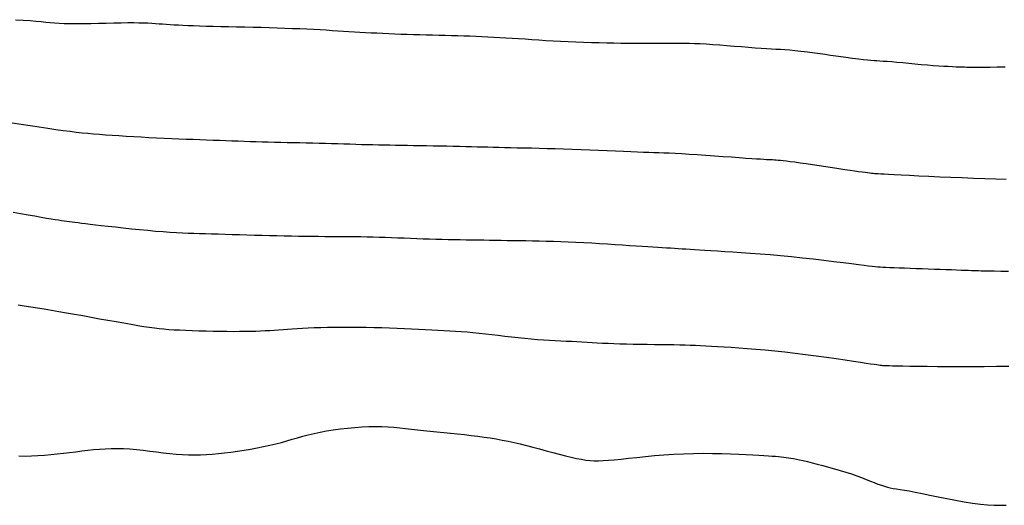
# Model space of a CAD drawing. Header units: millimetres. Extents: x 32690613 to 32693367, y 5343692 to 5344708.
# Tile 309 of 656: x 32692768.17 to 32692777.92, y 5344040.38 to 5344045.19. Entities that reach past the tile are written whole.
import ezdxf

# ---------------------------------------------------------------- set-up
doc = ezdxf.new("R2010")
doc.units = ezdxf.units.MM
doc.header["$LTSCALE"] = 20
for name, color, linetype in [('02-DGM_HL_493.00', 102, 'Continuous'), ('02-DGM_HL_493.50', 112, 'Continuous'), ('02-DGM_HL_494.00', 122, 'Continuous'), ('02-DGM_HL_494.50', 132, 'Continuous'), ('02-DGM_HL_495.00', 142, 'Continuous')]:
    doc.layers.add(name, color=color, linetype=linetype)

msp = doc.modelspace()

# ---------------------------------------------------------------- linework, layer by layer
at = {"layer": '02-DGM_HL_493.00', "elevation": 493, "flags": 128}
msp.add_lwpolyline([(32692768.1316, 5344045.1888), (32692768.2068, 5344045.1842), (32692768.274, 5344045.1797), (32692768.3324, 5344045.175), (32692768.3837, 5344045.1704), (32692768.4301, 5344045.1658), (32692768.4738, 5344045.1616), (32692768.5171, 5344045.1579), (32692768.5623, 5344045.1548), (32692768.6115, 5344045.1525), (32692768.6671, 5344045.1512), (32692768.7305, 5344045.1509), (32692768.8004, 5344045.1515), (32692768.8747, 5344045.1527), (32692768.9515, 5344045.1544), (32692769.0287, 5344045.1561), (32692769.1042, 5344045.1578), (32692769.1761, 5344045.1592), (32692769.2422, 5344045.16), (32692769.301, 5344045.16), (32692769.3531, 5344045.1594), (32692769.3997, 5344045.1582), (32692769.4417, 5344045.1564), (32692769.4804, 5344045.1543), (32692769.5167, 5344045.1519), (32692769.5519, 5344045.1493), (32692769.587, 5344045.1467), (32692769.623, 5344045.1441), (32692769.6606, 5344045.1415), (32692769.7004, 5344045.139), (32692769.743, 5344045.1366), (32692769.789, 5344045.1343), (32692769.839, 5344045.1321), (32692769.8937, 5344045.13), (32692769.9535, 5344045.128), (32692770.0188, 5344045.1262), (32692770.0891, 5344045.1245), (32692770.1634, 5344045.1228), (32692770.2409, 5344045.1211), (32692770.3205, 5344045.1194), (32692770.4015, 5344045.1177), (32692770.483, 5344045.1157), (32692770.564, 5344045.1136), (32692770.6438, 5344045.1113), (32692770.7221, 5344045.1088), (32692770.7985, 5344045.106), (32692770.873, 5344045.1031), (32692770.9452, 5344045.1001), (32692771.015, 5344045.0969), (32692771.0821, 5344045.0937), (32692771.1463, 5344045.0903), (32692771.2075, 5344045.0869), (32692771.2662, 5344045.0835), (32692771.3228, 5344045.08), (32692771.378, 5344045.0766), (32692771.4322, 5344045.0732), (32692771.4862, 5344045.0698), (32692771.5403, 5344045.0666), (32692771.5952, 5344045.0634), (32692771.6513, 5344045.0603), (32692771.7086, 5344045.0573), (32692771.7671, 5344045.0545), (32692771.8265, 5344045.0518), (32692771.8868, 5344045.0493), (32692771.948, 5344045.0469), (32692772.0098, 5344045.0447), (32692772.0721, 5344045.0427), (32692772.1349, 5344045.0409), (32692772.198, 5344045.0392), (32692772.2612, 5344045.0376), (32692772.3243, 5344045.0361), (32692772.3871, 5344045.0345), (32692772.4494, 5344045.0329), (32692772.5111, 5344045.0313), (32692772.5718, 5344045.0295), (32692772.6316, 5344045.0275), (32692772.6907, 5344045.0253), (32692772.7494, 5344045.0229), (32692772.8081, 5344045.0203), (32692772.8671, 5344045.0173), (32692772.9267, 5344045.0141), (32692772.9874, 5344045.0106), (32692773.0493, 5344045.0068), (32692773.1128, 5344045.0026), (32692773.178, 5344044.9982), (32692773.2448, 5344044.9936), (32692773.3133, 5344044.989), (32692773.3834, 5344044.9845), (32692773.4551, 5344044.9801), (32692773.5285, 5344044.976), (32692773.6034, 5344044.9722), (32692773.6798, 5344044.9689), (32692773.757, 5344044.9661), (32692773.8342, 5344044.9637), (32692773.9106, 5344044.9616), (32692773.9853, 5344044.96), (32692774.0575, 5344044.9586), (32692774.1265, 5344044.9576), (32692774.1914, 5344044.9569), (32692774.2516, 5344044.9564), (32692774.3075, 5344044.9561), (32692774.3596, 5344044.956), (32692774.4086, 5344044.956), (32692774.4549, 5344044.9562), (32692774.4993, 5344044.9565), (32692774.5421, 5344044.9568), (32692774.5841, 5344044.9572), (32692774.6258, 5344044.9575), (32692774.6679, 5344044.9577), (32692774.7112, 5344044.9577), (32692774.7563, 5344044.9572), (32692774.8041, 5344044.9563), (32692774.8552, 5344044.9547), (32692774.9104, 5344044.9523), (32692774.9704, 5344044.9489), (32692775.0357, 5344044.9447), (32692775.1049, 5344044.9396), (32692775.1764, 5344044.934), (32692775.2488, 5344044.9282), (32692775.3205, 5344044.9223), (32692775.3898, 5344044.9167), (32692775.4552, 5344044.9115), (32692775.515, 5344044.9072), (32692775.5684, 5344044.9037), (32692775.6167, 5344044.9009), (32692775.6618, 5344044.8984), (32692775.7057, 5344044.8958), (32692775.7504, 5344044.8928), (32692775.7978, 5344044.889), (32692775.85, 5344044.8841), (32692775.9088, 5344044.8776), (32692775.9756, 5344044.8695), (32692776.0485, 5344044.8599), (32692776.1252, 5344044.8494), (32692776.2033, 5344044.8385), (32692776.2802, 5344044.8277), (32692776.3536, 5344044.8174), (32692776.421, 5344044.8082), (32692776.4799, 5344044.8004), (32692776.5288, 5344044.7946), (32692776.5691, 5344044.7903), (32692776.6032, 5344044.7873), (32692776.6335, 5344044.7851), (32692776.6622, 5344044.7834), (32692776.6918, 5344044.7817), (32692776.7246, 5344044.7797), (32692776.7628, 5344044.777), (32692776.8083, 5344044.7734), (32692776.8602, 5344044.7688), (32692776.9169, 5344044.7637), (32692776.9769, 5344044.7581), (32692777.0387, 5344044.7524), (32692777.1007, 5344044.7469), (32692777.1616, 5344044.7416), (32692777.2197, 5344044.737), (32692777.2738, 5344044.7331), (32692777.3236, 5344044.7299), (32692777.369, 5344044.7274), (32692777.4101, 5344044.7254), (32692777.4467, 5344044.7239), (32692777.4789, 5344044.7227), (32692777.5066, 5344044.7218), (32692777.5298, 5344044.7212), (32692777.5485, 5344044.7206), (32692777.5631, 5344044.7202), (32692777.5744, 5344044.7198), (32692777.5828, 5344044.7195), (32692777.589, 5344044.7192), (32692777.5935, 5344044.719), (32692777.5969, 5344044.7188), (32692777.5998, 5344044.7187), (32692777.6029, 5344044.7185), (32692777.608, 5344044.7185), (32692777.6168, 5344044.7184), (32692777.6312, 5344044.7185), (32692777.6531, 5344044.7187), (32692777.6843, 5344044.7191), (32692777.7267, 5344044.7197), (32692777.7821, 5344044.7204), (32692777.8514, 5344044.7214), (32692777.932, 5344044.7226)], dxfattribs=at)
at = {"layer": '02-DGM_HL_493.50', "elevation": 493.5, "flags": 128}
msp.add_lwpolyline([(32692768.097, 5344044.168), (32692768.1852, 5344044.1544), (32692768.2751, 5344044.1407), (32692768.3643, 5344044.1273), (32692768.4504, 5344044.1147), (32692768.5308, 5344044.1031), (32692768.6038, 5344044.0931), (32692768.6703, 5344044.0844), (32692768.7319, 5344044.0768), (32692768.7902, 5344044.0703), (32692768.8467, 5344044.0645), (32692768.903, 5344044.0593), (32692768.9607, 5344044.0546), (32692769.0214, 5344044.05), (32692769.0863, 5344044.0455), (32692769.155, 5344044.041), (32692769.2267, 5344044.0366), (32692769.3006, 5344044.0323), (32692769.376, 5344044.0282), (32692769.4521, 5344044.0242), (32692769.5282, 5344044.0204), (32692769.6034, 5344044.0168), (32692769.6772, 5344044.0134), (32692769.7493, 5344044.0103), (32692769.82, 5344044.0074), (32692769.8891, 5344044.0046), (32692769.9567, 5344044.002), (32692770.0229, 5344043.9996), (32692770.0876, 5344043.9972), (32692770.1509, 5344043.9949), (32692770.2129, 5344043.9926), (32692770.2738, 5344043.9905), (32692770.334, 5344043.9883), (32692770.3936, 5344043.9863), (32692770.4531, 5344043.9843), (32692770.5127, 5344043.9825), (32692770.5726, 5344043.9807), (32692770.6333, 5344043.979), (32692770.6949, 5344043.9775), (32692770.7573, 5344043.976), (32692770.8202, 5344043.9746), (32692770.8836, 5344043.9732), (32692770.9471, 5344043.9718), (32692771.0106, 5344043.9704), (32692771.0739, 5344043.9689), (32692771.1368, 5344043.9674), (32692771.1991, 5344043.9657), (32692771.2608, 5344043.9639), (32692771.3217, 5344043.9621), (32692771.3819, 5344043.9603), (32692771.4413, 5344043.9585), (32692771.4999, 5344043.9567), (32692771.5577, 5344043.9551), (32692771.6146, 5344043.9535), (32692771.6706, 5344043.9521), (32692771.7261, 5344043.9508), (32692771.7816, 5344043.9496), (32692771.8374, 5344043.9486), (32692771.8939, 5344043.9475), (32692771.9517, 5344043.9465), (32692772.011, 5344043.9455), (32692772.0725, 5344043.9445), (32692772.1362, 5344043.9435), (32692772.2016, 5344043.9424), (32692772.2681, 5344043.9412), (32692772.3348, 5344043.94), (32692772.401, 5344043.9388), (32692772.4661, 5344043.9376), (32692772.5292, 5344043.9362), (32692772.5897, 5344043.9349), (32692772.6471, 5344043.9335), (32692772.7021, 5344043.932), (32692772.7555, 5344043.9305), (32692772.8085, 5344043.9291), (32692772.862, 5344043.9276), (32692772.9168, 5344043.9261), (32692772.9741, 5344043.9246), (32692773.0347, 5344043.9232), (32692773.0994, 5344043.9218), (32692773.1681, 5344043.9204), (32692773.2404, 5344043.9189), (32692773.316, 5344043.9173), (32692773.3946, 5344043.9154), (32692773.4758, 5344043.9133), (32692773.5593, 5344043.9109), (32692773.6447, 5344043.9081), (32692773.7317, 5344043.9049), (32692773.819, 5344043.9014), (32692773.9058, 5344043.8977), (32692773.9907, 5344043.8939), (32692774.0726, 5344043.8902), (32692774.1505, 5344043.8868), (32692774.2231, 5344043.8836), (32692774.2893, 5344043.881), (32692774.3485, 5344043.8788), (32692774.4023, 5344043.8771), (32692774.4527, 5344043.8756), (32692774.502, 5344043.8741), (32692774.552, 5344043.8723), (32692774.605, 5344043.8702), (32692774.6631, 5344043.8675), (32692774.7282, 5344043.8639), (32692774.8019, 5344043.8594), (32692774.8822, 5344043.8541), (32692774.9668, 5344043.8483), (32692775.053, 5344043.8422), (32692775.1384, 5344043.8361), (32692775.2205, 5344043.8302), (32692775.2966, 5344043.8246), (32692775.3644, 5344043.8198), (32692775.4218, 5344043.8158), (32692775.4697, 5344043.8126), (32692775.5093, 5344043.8101), (32692775.542, 5344043.8081), (32692775.569, 5344043.8066), (32692775.5916, 5344043.8054), (32692775.6112, 5344043.8045), (32692775.6292, 5344043.8036), (32692775.6467, 5344043.8027), (32692775.6649, 5344043.8015), (32692775.6848, 5344043.8), (32692775.7076, 5344043.798), (32692775.7343, 5344043.7951), (32692775.7661, 5344043.7914), (32692775.8039, 5344043.7865), (32692775.8489, 5344043.7804), (32692775.9016, 5344043.7729), (32692775.9607, 5344043.7642), (32692776.0243, 5344043.7547), (32692776.0905, 5344043.7448), (32692776.1574, 5344043.7346), (32692776.2232, 5344043.7247), (32692776.2861, 5344043.7152), (32692776.344, 5344043.7065), (32692776.3957, 5344043.699), (32692776.441, 5344043.6924), (32692776.4806, 5344043.6869), (32692776.5149, 5344043.6822), (32692776.5444, 5344043.6783), (32692776.5696, 5344043.6751), (32692776.5909, 5344043.6725), (32692776.6089, 5344043.6705), (32692776.6243, 5344043.6688), (32692776.639, 5344043.6674), (32692776.6551, 5344043.6661), (32692776.6749, 5344043.6648), (32692776.7004, 5344043.6634), (32692776.7339, 5344043.6616), (32692776.7775, 5344043.6594), (32692776.8333, 5344043.6565), (32692776.9028, 5344043.653), (32692776.9847, 5344043.6488), (32692777.0769, 5344043.6443), (32692777.1773, 5344043.6395), (32692777.2839, 5344043.6346), (32692777.3945, 5344043.6297), (32692777.5072, 5344043.6252), (32692777.6199, 5344043.621), (32692777.7306, 5344043.6174), (32692777.8383, 5344043.6143), (32692777.9418, 5344043.6116)], dxfattribs=at)
at = {"layer": '02-DGM_HL_494.00', "elevation": 494, "flags": 128}
msp.add_lwpolyline([(32692768.1067, 5344043.2848), (32692768.1812, 5344043.2712), (32692768.254, 5344043.258), (32692768.3225, 5344043.2457), (32692768.3844, 5344043.2348), (32692768.4378, 5344043.2257), (32692768.4833, 5344043.2181), (32692768.5223, 5344043.212), (32692768.556, 5344043.2069), (32692768.5857, 5344043.2026), (32692768.6127, 5344043.1989), (32692768.6382, 5344043.1955), (32692768.6635, 5344043.1922), (32692768.6899, 5344043.1888), (32692768.7183, 5344043.185), (32692768.7495, 5344043.1809), (32692768.7845, 5344043.1764), (32692768.8241, 5344043.1714), (32692768.8693, 5344043.1658), (32692768.9209, 5344043.1597), (32692768.9797, 5344043.1528), (32692769.0464, 5344043.1451), (32692769.1194, 5344043.137), (32692769.197, 5344043.1286), (32692769.2775, 5344043.1201), (32692769.359, 5344043.1119), (32692769.4397, 5344043.1041), (32692769.5179, 5344043.097), (32692769.5918, 5344043.0909), (32692769.6601, 5344043.0859), (32692769.7235, 5344043.0819), (32692769.7833, 5344043.0788), (32692769.8408, 5344043.0763), (32692769.8972, 5344043.0743), (32692769.9538, 5344043.0726), (32692770.0119, 5344043.0711), (32692770.0728, 5344043.0695), (32692770.1373, 5344043.0677), (32692770.2051, 5344043.0657), (32692770.2757, 5344043.0636), (32692770.3483, 5344043.0614), (32692770.4223, 5344043.0592), (32692770.497, 5344043.057), (32692770.5719, 5344043.0549), (32692770.6462, 5344043.053), (32692770.7194, 5344043.0512), (32692770.7914, 5344043.0496), (32692770.8621, 5344043.0483), (32692770.9314, 5344043.0471), (32692770.9993, 5344043.046), (32692771.0658, 5344043.0452), (32692771.1307, 5344043.0445), (32692771.1941, 5344043.044), (32692771.2559, 5344043.0436), (32692771.3164, 5344043.0433), (32692771.3759, 5344043.0431), (32692771.4348, 5344043.0427), (32692771.4934, 5344043.0423), (32692771.5519, 5344043.0416), (32692771.6108, 5344043.0406), (32692771.6704, 5344043.0393), (32692771.7308, 5344043.0376), (32692771.7921, 5344043.0356), (32692771.854, 5344043.0333), (32692771.9164, 5344043.0308), (32692771.9792, 5344043.0283), (32692772.0421, 5344043.0258), (32692772.105, 5344043.0234), (32692772.1678, 5344043.0212), (32692772.2302, 5344043.0192), (32692772.2923, 5344043.0175), (32692772.3539, 5344043.0159), (32692772.4151, 5344043.0146), (32692772.4757, 5344043.0134), (32692772.5356, 5344043.0123), (32692772.5949, 5344043.0113), (32692772.6534, 5344043.0103), (32692772.7112, 5344043.0094), (32692772.7685, 5344043.0084), (32692772.8257, 5344043.0075), (32692772.8831, 5344043.0065), (32692772.9411, 5344043.0056), (32692773, 5344043.0046), (32692773.0601, 5344043.0036), (32692773.1217, 5344043.0026), (32692773.1853, 5344043.0016), (32692773.2507, 5344043.0004), (32692773.318, 5344042.9991), (32692773.3871, 5344042.9975), (32692773.458, 5344042.9956), (32692773.5307, 5344042.9933), (32692773.6051, 5344042.9905), (32692773.6812, 5344042.9873), (32692773.7589, 5344042.9834), (32692773.8373, 5344042.9791), (32692773.9157, 5344042.9744), (32692773.9932, 5344042.9695), (32692774.0689, 5344042.9646), (32692774.142, 5344042.9597), (32692774.2115, 5344042.955), (32692774.2767, 5344042.9506), (32692774.3369, 5344042.9467), (32692774.3924, 5344042.9432), (32692774.4437, 5344042.94), (32692774.4914, 5344042.9371), (32692774.536, 5344042.9344), (32692774.578, 5344042.9319), (32692774.618, 5344042.9294), (32692774.6564, 5344042.927), (32692774.694, 5344042.9246), (32692774.7317, 5344042.9221), (32692774.7704, 5344042.9195), (32692774.8111, 5344042.9168), (32692774.855, 5344042.914), (32692774.903, 5344042.9109), (32692774.9561, 5344042.9076), (32692775.0154, 5344042.9041), (32692775.0816, 5344042.9002), (32692775.1545, 5344042.8959), (32692775.2337, 5344042.8911), (32692775.3188, 5344042.8856), (32692775.4092, 5344042.8793), (32692775.5045, 5344042.8721), (32692775.6043, 5344042.8639), (32692775.7082, 5344042.8544), (32692775.8154, 5344042.8438), (32692775.9239, 5344042.8323), (32692776.0316, 5344042.8202), (32692776.1361, 5344042.808), (32692776.2353, 5344042.7961), (32692776.3268, 5344042.7848), (32692776.4085, 5344042.7746), (32692776.4782, 5344042.7658), (32692776.5343, 5344042.7587), (32692776.5788, 5344042.7531), (32692776.6144, 5344042.7489), (32692776.6437, 5344042.7458), (32692776.6694, 5344042.7434), (32692776.6941, 5344042.7416), (32692776.7207, 5344042.7402), (32692776.7517, 5344042.7388), (32692776.7892, 5344042.7372), (32692776.8329, 5344042.7355), (32692776.8818, 5344042.7337), (32692776.9349, 5344042.7317), (32692776.9913, 5344042.7297), (32692777.05, 5344042.7275), (32692777.1101, 5344042.7254), (32692777.1706, 5344042.7231), (32692777.2306, 5344042.7209), (32692777.2892, 5344042.7187), (32692777.3457, 5344042.7165), (32692777.3993, 5344042.7145), (32692777.4494, 5344042.7126), (32692777.495, 5344042.7108), (32692777.5355, 5344042.7093), (32692777.57, 5344042.7079), (32692777.5984, 5344042.7069), (32692777.6226, 5344042.706), (32692777.6453, 5344042.7053), (32692777.6689, 5344042.7047), (32692777.6959, 5344042.7041), (32692777.729, 5344042.7034), (32692777.7707, 5344042.7026), (32692777.8235, 5344042.7016), (32692777.8889, 5344042.7004), (32692777.9647, 5344042.699)], dxfattribs=at)
at = {"layer": '02-DGM_HL_494.50', "elevation": 494.5, "flags": 128}
msp.add_lwpolyline([(32692777.9688, 5344041.7569), (32692777.8461, 5344041.7547), (32692777.7241, 5344041.753), (32692777.6031, 5344041.7521), (32692777.4846, 5344041.7519), (32692777.3702, 5344041.7523), (32692777.2616, 5344041.7532), (32692777.1603, 5344041.7544), (32692777.0681, 5344041.7558), (32692776.9865, 5344041.7572), (32692776.9172, 5344041.7586), (32692776.8612, 5344041.7597), (32692776.8175, 5344041.7606), (32692776.7841, 5344041.7614), (32692776.7594, 5344041.762), (32692776.7414, 5344041.7626), (32692776.7286, 5344041.7632), (32692776.719, 5344041.7639), (32692776.7109, 5344041.7646), (32692776.7026, 5344041.7654), (32692776.6924, 5344041.7666), (32692776.6786, 5344041.7684), (32692776.6595, 5344041.7711), (32692776.6336, 5344041.7749), (32692776.5992, 5344041.78), (32692776.5546, 5344041.7866), (32692776.4981, 5344041.7951), (32692776.4288, 5344041.8056), (32692776.3482, 5344041.8177), (32692776.2584, 5344041.8309), (32692776.1617, 5344041.8448), (32692776.0602, 5344041.8589), (32692775.956, 5344041.8728), (32692775.8514, 5344041.886), (32692775.7485, 5344041.8981), (32692775.6492, 5344041.9086), (32692775.554, 5344041.9177), (32692775.4631, 5344041.9255), (32692775.3768, 5344041.9322), (32692775.2954, 5344041.9379), (32692775.219, 5344041.9428), (32692775.148, 5344041.947), (32692775.0824, 5344041.9508), (32692775.0224, 5344041.9542), (32692774.9668, 5344041.9573), (32692774.9143, 5344041.96), (32692774.8636, 5344041.9625), (32692774.8134, 5344041.9646), (32692774.7622, 5344041.9665), (32692774.7088, 5344041.968), (32692774.6519, 5344041.9692), (32692774.5904, 5344041.9702), (32692774.5252, 5344041.971), (32692774.4573, 5344041.9717), (32692774.3879, 5344041.9724), (32692774.318, 5344041.9732), (32692774.2489, 5344041.9742), (32692774.1815, 5344041.9756), (32692774.117, 5344041.9773), (32692774.0563, 5344041.9795), (32692773.999, 5344041.9821), (32692773.9444, 5344041.985), (32692773.8919, 5344041.988), (32692773.8409, 5344041.9912), (32692773.7906, 5344041.9944), (32692773.7405, 5344041.9974), (32692773.6899, 5344042.0002), (32692773.6382, 5344042.0027), (32692773.5854, 5344042.005), (32692773.5312, 5344042.0074), (32692773.4756, 5344042.0099), (32692773.4186, 5344042.0128), (32692773.36, 5344042.0163), (32692773.2998, 5344042.0205), (32692773.2379, 5344042.0256), (32692773.1744, 5344042.0317), (32692773.1095, 5344042.0386), (32692773.0439, 5344042.0461), (32692772.978, 5344042.054), (32692772.9122, 5344042.0619), (32692772.8473, 5344042.0697), (32692772.7835, 5344042.077), (32692772.7214, 5344042.0838), (32692772.6613, 5344042.0896), (32692772.6029, 5344042.0947), (32692772.5454, 5344042.0992), (32692772.4884, 5344042.1031), (32692772.4311, 5344042.1067), (32692772.3731, 5344042.11), (32692772.3136, 5344042.1132), (32692772.2522, 5344042.1164), (32692772.1882, 5344042.1197), (32692772.1218, 5344042.123), (32692772.0532, 5344042.1264), (32692771.9825, 5344042.1296), (32692771.9099, 5344042.1326), (32692771.8355, 5344042.1354), (32692771.7597, 5344042.1378), (32692771.6824, 5344042.1398), (32692771.6041, 5344042.1414), (32692771.5254, 5344042.1424), (32692771.447, 5344042.1429), (32692771.3698, 5344042.1429), (32692771.2945, 5344042.1425), (32692771.2219, 5344042.1415), (32692771.1528, 5344042.14), (32692771.088, 5344042.1381), (32692771.0279, 5344042.1356), (32692770.9722, 5344042.1328), (32692770.9202, 5344042.1297), (32692770.8712, 5344042.1263), (32692770.8246, 5344042.1229), (32692770.7797, 5344042.1195), (32692770.7357, 5344042.1161), (32692770.6922, 5344042.113), (32692770.6483, 5344042.1102), (32692770.6035, 5344042.1077), (32692770.5575, 5344042.1055), (32692770.5095, 5344042.1038), (32692770.4592, 5344042.1024), (32692770.406, 5344042.1014), (32692770.3495, 5344042.1008), (32692770.2891, 5344042.1007), (32692770.2245, 5344042.101), (32692770.1568, 5344042.1018), (32692770.0873, 5344042.103), (32692770.0171, 5344042.1046), (32692769.9475, 5344042.1065), (32692769.8798, 5344042.1087), (32692769.8153, 5344042.1112), (32692769.7552, 5344042.114), (32692769.7002, 5344042.117), (32692769.6493, 5344042.1205), (32692769.6009, 5344042.1245), (32692769.5534, 5344042.1293), (32692769.5053, 5344042.135), (32692769.4548, 5344042.1419), (32692769.4006, 5344042.15), (32692769.3409, 5344042.1596), (32692769.2746, 5344042.1708), (32692769.2025, 5344042.1833), (32692769.1259, 5344042.1969), (32692769.0458, 5344042.2112), (32692768.9635, 5344042.2261), (32692768.8803, 5344042.2411), (32692768.7973, 5344042.256), (32692768.7157, 5344042.2705), (32692768.6365, 5344042.2844), (32692768.56, 5344042.2976), (32692768.4861, 5344042.3101), (32692768.415, 5344042.3219), (32692768.3464, 5344042.333), (32692768.2806, 5344042.3434), (32692768.2175, 5344042.3532), (32692768.1571, 5344042.3622)], dxfattribs=at)
at = {"layer": '02-DGM_HL_495.00', "elevation": 495, "flags": 128}
msp.add_lwpolyline([(32692768.164, 5344040.8701), (32692768.2264, 5344040.8694), (32692768.2892, 5344040.8707), (32692768.3524, 5344040.8737), (32692768.4159, 5344040.8781), (32692768.4792, 5344040.8837), (32692768.5422, 5344040.8902), (32692768.6047, 5344040.8974), (32692768.6664, 5344040.9049), (32692768.727, 5344040.9125), (32692768.7864, 5344040.92), (32692768.8449, 5344040.927), (32692768.9029, 5344040.9332), (32692768.9608, 5344040.9385), (32692769.0191, 5344040.9425), (32692769.0782, 5344040.9448), (32692769.1383, 5344040.9453), (32692769.2001, 5344040.9437), (32692769.2636, 5344040.9397), (32692769.3287, 5344040.9339), (32692769.3947, 5344040.9267), (32692769.4612, 5344040.9186), (32692769.5277, 5344040.9103), (32692769.5937, 5344040.9021), (32692769.6587, 5344040.8948), (32692769.7222, 5344040.8887), (32692769.7839, 5344040.8844), (32692769.8441, 5344040.8819), (32692769.9032, 5344040.881), (32692769.9619, 5344040.8818), (32692770.0205, 5344040.8841), (32692770.0795, 5344040.8879), (32692770.1395, 5344040.8931), (32692770.2009, 5344040.8997), (32692770.264, 5344040.9075), (32692770.3284, 5344040.9165), (32692770.3935, 5344040.9265), (32692770.4586, 5344040.9376), (32692770.5231, 5344040.9496), (32692770.5864, 5344040.9624), (32692770.6479, 5344040.9759), (32692770.7069, 5344040.99), (32692770.7631, 5344041.0047), (32692770.8171, 5344041.0198), (32692770.8699, 5344041.035), (32692770.9224, 5344041.0502), (32692770.9754, 5344041.0651), (32692771.0298, 5344041.0795), (32692771.0867, 5344041.0933), (32692771.1468, 5344041.1063), (32692771.2108, 5344041.1182), (32692771.278, 5344041.1289), (32692771.3475, 5344041.1384), (32692771.4183, 5344041.1464), (32692771.4895, 5344041.1529), (32692771.5601, 5344041.1577), (32692771.6291, 5344041.1607), (32692771.6956, 5344041.1619), (32692771.7589, 5344041.1611), (32692771.8195, 5344041.1585), (32692771.8783, 5344041.1545), (32692771.936, 5344041.1494), (32692771.9935, 5344041.1433), (32692772.0515, 5344041.1367), (32692772.1108, 5344041.1297), (32692772.1723, 5344041.1227), (32692772.2365, 5344041.1158), (32692772.3029, 5344041.1092), (32692772.3709, 5344041.1025), (32692772.4397, 5344041.0958), (32692772.5086, 5344041.089), (32692772.577, 5344041.0819), (32692772.6442, 5344041.0744), (32692772.7094, 5344041.0664), (32692772.7721, 5344041.0579), (32692772.8328, 5344041.0487), (32692772.8922, 5344041.0387), (32692772.9508, 5344041.0279), (32692773.0093, 5344041.0161), (32692773.0684, 5344041.0033), (32692773.1286, 5344040.9893), (32692773.1906, 5344040.9741), (32692773.2549, 5344040.9577), (32692773.3205, 5344040.9404), (32692773.3866, 5344040.9227), (32692773.4521, 5344040.9052), (32692773.516, 5344040.8884), (32692773.5772, 5344040.8727), (32692773.6348, 5344040.8585), (32692773.6877, 5344040.8466), (32692773.7354, 5344040.8371), (32692773.7792, 5344040.8301), (32692773.8209, 5344040.8254), (32692773.8623, 5344040.823), (32692773.9053, 5344040.8227), (32692773.9515, 5344040.8244), (32692774.0028, 5344040.8279), (32692774.0611, 5344040.8331), (32692774.1276, 5344040.8399), (32692774.2017, 5344040.8478), (32692774.2824, 5344040.8564), (32692774.3685, 5344040.8652), (32692774.4591, 5344040.8737), (32692774.5529, 5344040.8814), (32692774.649, 5344040.8879), (32692774.7463, 5344040.8927), (32692774.8436, 5344040.8955), (32692774.94, 5344040.8964), (32692775.0341, 5344040.8958), (32692775.1251, 5344040.894), (32692775.2117, 5344040.8913), (32692775.2928, 5344040.888), (32692775.3674, 5344040.8844), (32692775.4343, 5344040.8809), (32692775.4927, 5344040.8777), (32692775.5434, 5344040.8748), (32692775.5872, 5344040.8721), (32692775.6252, 5344040.8696), (32692775.6583, 5344040.8671), (32692775.6876, 5344040.8647), (32692775.714, 5344040.8621), (32692775.7385, 5344040.8595), (32692775.7621, 5344040.8566), (32692775.7856, 5344040.8533), (32692775.8099, 5344040.8495), (32692775.8358, 5344040.8448), (32692775.8643, 5344040.8392), (32692775.896, 5344040.8324), (32692775.9319, 5344040.8242), (32692775.9728, 5344040.8146), (32692776.0193, 5344040.8032), (32692776.0704, 5344040.7903), (32692776.1251, 5344040.7761), (32692776.1821, 5344040.7607), (32692776.2403, 5344040.7444), (32692776.2986, 5344040.7274), (32692776.3556, 5344040.7098), (32692776.4104, 5344040.6919), (32692776.4619, 5344040.6739), (32692776.51, 5344040.6561), (32692776.5549, 5344040.6388), (32692776.5968, 5344040.6222), (32692776.6358, 5344040.6068), (32692776.672, 5344040.5927), (32692776.7057, 5344040.5804), (32692776.7369, 5344040.57), (32692776.7661, 5344040.5618), (32692776.7945, 5344040.5552), (32692776.8239, 5344040.5496), (32692776.8558, 5344040.5443), (32692776.8918, 5344040.5387), (32692776.9335, 5344040.532), (32692776.9826, 5344040.5236), (32692777.0406, 5344040.5128), (32692777.1086, 5344040.4993), (32692777.1847, 5344040.4836), (32692777.2669, 5344040.4666), (32692777.3528, 5344040.4491), (32692777.4401, 5344040.4321), (32692777.5265, 5344040.4164), (32692777.6098, 5344040.4029), (32692777.6877, 5344040.3925), (32692777.7586, 5344040.3857), (32692777.8233, 5344040.3824), (32692777.8834, 5344040.382), (32692777.9404, 5344040.3842)], dxfattribs=at)

doc.saveas('drawing.dxf')
